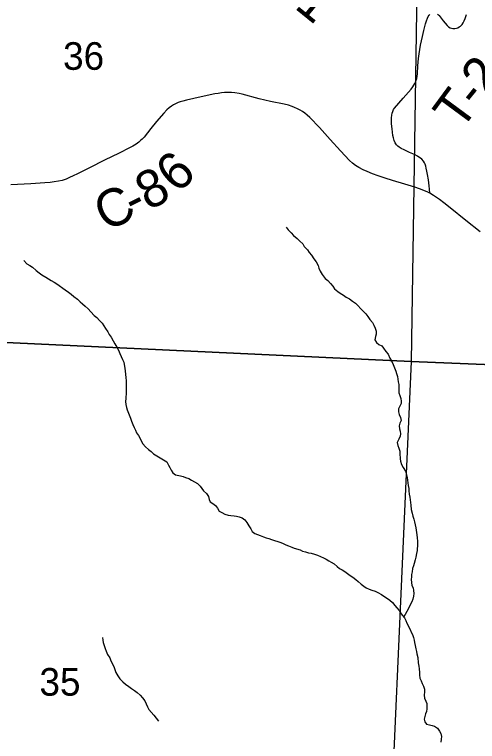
# Model space of a CAD drawing. Extents: x -3.3 to 34, y 0 to 56.8.
# Drawn here: x 2.166 to 2.868, y 31.825 to 32.927 of the extents above; entities that cross this region are included whole.
import ezdxf

# ---------------------------------------------------------------- set-up
doc = ezdxf.new("R2010")
doc.units = 0
for name, color, linetype in [('GM_X_Corporation', 7, 'Continuous'), ('GM_X_County_Road', 7, 'Continuous'), ('GM_X_Section_Text', 7, 'Continuous'), ('GM_X_Township_Road', 7, 'Continuous'), ('GM_X_Township_Road_Text', 7, 'Continuous'), ('GT_Project_Soil_Layers', 7, 'Continuous'), ('SH_Masking', 7, 'Continuous')]:
    doc.layers.add(name, color=color, linetype=linetype)

msp = doc.modelspace()

# ---------------------------------------------------------------- linework, layer by layer
at = {"layer": 'GM_X_Corporation'}
for points in [[(1.7907, 33.4418), (2.368, 33.4074), (2.7828, 33.3964), (2.7678, 32.4009), (1.7546, 32.4483), (1.757, 32.5776)], [(3.4961, 32.3711), (3.4961, 33.376), (2.7828, 33.3964), (2.7678, 32.4009)], [(1.7546, 32.4483), (2.7678, 32.4009), (2.7235, 31.4121), (1.7022, 31.4496), (1.7056, 31.5732)], [(3.4961, 31.3785), (3.4961, 32.3711), (2.7678, 32.4009), (2.7235, 31.4121)]]:
    msp.add_lwpolyline(points, close=True, dxfattribs=at)
at = {"layer": 'GM_X_County_Road'}
msp.add_lwpolyline([(2.8724, 32.5972), (2.8504, 32.6147), (2.827, 32.6338), (2.8173, 32.6414), (2.8106, 32.6465), (2.8063, 32.6495), (2.8014, 32.6525), (2.7959, 32.6557), (2.7919, 32.6578), (2.7881, 32.6595), (2.7846, 32.661), (2.7803, 32.6626), (2.7734, 32.6649), (2.7581, 32.6695), (2.7393, 32.6752), (2.7281, 32.6788), (2.7175, 32.6822), (2.7091, 32.6854), (2.7012, 32.6887), (2.6948, 32.6915), (2.6886, 32.6947), (2.6835, 32.698), (2.6787, 32.7014), (2.6743, 32.7055), (2.6604, 32.72), (2.6451, 32.7375), (2.6286, 32.7557), (2.6143, 32.7707), (2.6102, 32.7744), (2.6064, 32.7774), (2.603, 32.7798), (2.5996, 32.7819), (2.5956, 32.7839), (2.591, 32.786), (2.5875, 32.7874), (2.5817, 32.7893), (2.5751, 32.7909), (2.5542, 32.7951), (2.5373, 32.7989), (2.5117, 32.8059), (2.5071, 32.807), (2.5004, 32.8081), (2.4954, 32.8085), (2.4893, 32.8086), (2.4848, 32.8083), (2.48, 32.8079), (2.4752, 32.8072), (2.4702, 32.8064), (2.4492, 32.802), (2.4272, 32.7969), (2.4217, 32.7956), (2.4174, 32.7943), (2.4143, 32.7933), (2.4112, 32.7919), (2.4075, 32.79), (2.4041, 32.7879), (2.4006, 32.7854), (2.3972, 32.7822), (2.3926, 32.7774), (2.3818, 32.7647), (2.3731, 32.7538), (2.3627, 32.741), (2.36, 32.738), (2.3575, 32.7355), (2.3547, 32.7332), (2.3505, 32.7302), (2.3456, 32.7272), (2.3416, 32.725), (2.3241, 32.7162), (2.3038, 32.7066), (2.2789, 32.694), (2.2711, 32.6897), (2.2617, 32.685), (2.2554, 32.682), (2.2498, 32.6795), (2.2444, 32.6773), (2.2386, 32.6753), (2.233, 32.6741), (2.2266, 32.6729), (2.2201, 32.672), (2.2123, 32.6714), (2.1912, 32.6702), (2.1609, 32.6686)], dxfattribs=at)
at = {"layer": 'GM_X_Township_Road'}
for points in [[(2.7959, 32.6557), (2.7955, 32.662), (2.7949, 32.6668), (2.7944, 32.6717), (2.7938, 32.676), (2.7925, 32.6841), (2.7917, 32.6892), (2.7907, 32.6937), (2.7899, 32.697), (2.7888, 32.7), (2.7878, 32.7021), (2.7865, 32.7043), (2.7841, 32.7072), (2.782, 32.709), (2.7795, 32.7107), (2.7775, 32.7119), (2.7727, 32.7143), (2.7653, 32.7177), (2.7573, 32.7215), (2.7526, 32.7237), (2.7495, 32.7256), (2.7473, 32.7274), (2.7453, 32.7294), (2.7434, 32.7323), (2.7419, 32.7355), (2.7407, 32.7399), (2.74, 32.7435), (2.7388, 32.7534), (2.7381, 32.7611), (2.7379, 32.7701), (2.7383, 32.7743), (2.7391, 32.7774), (2.7398, 32.7796), (2.7411, 32.7826), (2.7426, 32.785), (2.7555, 32.7999), (2.7675, 32.8136), (2.7702, 32.817), (2.7719, 32.8196), (2.7734, 32.8223), (2.7744, 32.8244), (2.7753, 32.8271), (2.7761, 32.8298), (2.7768, 32.8331), (2.7771, 32.8366), (2.7778, 32.8491), (2.7788, 32.8599), (2.7798, 32.8671), (2.782, 32.8803), (2.7848, 32.8934), (2.787, 32.9023), (2.7895, 32.9127), (2.791, 32.9172), (2.7924, 32.9214), (2.7936, 32.9237), (2.7948, 32.9257), (2.7962, 32.9269)], [(2.8077, 32.9272), (2.8091, 32.9262), (2.8102, 32.9251), (2.8163, 32.9173), (2.8221, 32.9101), (2.8243, 32.9082), (2.827, 32.9067), (2.8287, 32.906), (2.8311, 32.9055), (2.8339, 32.9054), (2.8363, 32.906), (2.8384, 32.9067), (2.8407, 32.9079), (2.8426, 32.9093), (2.8451, 32.9116), (2.8467, 32.9141), (2.8483, 32.9174), (2.8498, 32.9207), (2.8507, 32.9237), (2.8514, 32.927)]]:
    msp.add_lwpolyline(points, dxfattribs=at)
at = {"layer": 'GT_Project_Soil_Layers'}
for points in [[(2.5783, 32.6046), (2.5814, 32.6004), (2.5857, 32.5959), (2.5891, 32.5918), (2.5949, 32.5873), (2.5988, 32.5832), (2.6034, 32.579), (2.6057, 32.5753), (2.6103, 32.57), (2.613, 32.5659), (2.6165, 32.5617), (2.62, 32.5565), (2.6235, 32.5516), (2.6266, 32.5463), (2.6278, 32.5421), (2.6297, 32.5376), (2.6328, 32.5327), (2.6375, 32.5267), (2.6413, 32.5233), (2.6452, 32.5188), (2.649, 32.5147), (2.6517, 32.5109), (2.6563, 32.5068), (2.6602, 32.5042), (2.6652, 32.5012), (2.669, 32.4982), (2.674, 32.4956), (2.6786, 32.4923), (2.6832, 32.4893), (2.687, 32.4856), (2.6916, 32.4807), (2.6947, 32.4769), (2.6989, 32.4732), (2.702, 32.4687), (2.7051, 32.4645), (2.709, 32.46), (2.7109, 32.4559), (2.7133, 32.4513), (2.7149, 32.4468), (2.7145, 32.4422), (2.7138, 32.4384), (2.7124, 32.4338), (2.7151, 32.4297), (2.7189, 32.4267), (2.7231, 32.4245), (2.7258, 32.4207), (2.7293, 32.4158), (2.7328, 32.4117), (2.7355, 32.406), (2.7379, 32.4015), (2.7402, 32.3962), (2.7426, 32.3913), (2.7445, 32.386), (2.7457, 32.3823), (2.7469, 32.3781), (2.7477, 32.3739), (2.7482, 32.3701), (2.749, 32.366), (2.7491, 32.358), (2.7491, 32.3534), (2.7507, 32.3493), (2.7519, 32.3447), (2.7527, 32.3406), (2.7524, 32.3368), (2.7506, 32.3329), (2.7483, 32.3291), (2.7484, 32.3245), (2.7496, 32.3204), (2.7515, 32.3159), (2.7524, 32.3113), (2.7505, 32.3071), (2.7494, 32.3033), (2.7499, 32.2987), (2.7511, 32.295), (2.7515, 32.2912), (2.7508, 32.2874), (2.7489, 32.2832), (2.7467, 32.2778), (2.7475, 32.2733), (2.7491, 32.2695), (2.7503, 32.2649), (2.7507, 32.2611), (2.7508, 32.2532), (2.7517, 32.2494), (2.7532, 32.2445), (2.7556, 32.2399), (2.7591, 32.2347), (2.7599, 32.2305), (2.7615, 32.2248), (2.7623, 32.2207), (2.7632, 32.2127), (2.764, 32.2082), (2.7644, 32.2044), (2.7648, 32.1998), (2.7657, 32.1949), (2.7661, 32.1911), (2.767, 32.1827), (2.7678, 32.1763), (2.769, 32.1706), (2.7702, 32.1661), (2.7718, 32.1615)], [(2.1802, 32.5536), (2.1848, 32.5487), (2.1894, 32.5461), (2.1936, 32.5435), (2.1989, 32.5386), (2.2039, 32.5353), (2.2078, 32.5323), (2.2139, 32.5286), (2.2177, 32.526), (2.2219, 32.5234), (2.2265, 32.5208), (2.2307, 32.5182), (2.243, 32.5092), (2.2479, 32.5059), (2.2522, 32.5029), (2.2564, 32.4995), (2.2617, 32.495), (2.2656, 32.4913), (2.2694, 32.4883), (2.2733, 32.4846), (2.2779, 32.4804), (2.2821, 32.4759), (2.2871, 32.4703), (2.2913, 32.4673), (2.2952, 32.4628), (2.299, 32.4587), (2.3017, 32.4546), (2.3044, 32.4508), (2.3079, 32.4455), (2.3099, 32.4417), (2.3126, 32.4376), (2.3157, 32.432), (2.3184, 32.4274), (2.3215, 32.4222), (2.3239, 32.418), (2.3258, 32.4127), (2.3301, 32.4037), (2.3321, 32.3999), (2.3325, 32.3961), (2.3337, 32.3908), (2.3342, 32.3859), (2.3346, 32.3817), (2.3351, 32.376), (2.3355, 32.3718), (2.3358, 32.3536), (2.3351, 32.3445), (2.3344, 32.3403), (2.3349, 32.3357), (2.3361, 32.3312), (2.3373, 32.3274), (2.342, 32.3149), (2.3436, 32.3104), (2.3455, 32.3051), (2.3479, 32.3006), (2.3498, 32.2964), (2.3514, 32.2926), (2.3541, 32.2885), (2.3607, 32.2757), (2.365, 32.2712), (2.3692, 32.2674), (2.3734, 32.2641), (2.3772, 32.2607)], [(2.3772, 32.2607), (2.3974, 32.2484), (2.3997, 32.2435), (2.4017, 32.2398), (2.404, 32.236), (2.4063, 32.2319), (2.4106, 32.2289), (2.4182, 32.2275), (2.422, 32.2264), (2.4258, 32.2249), (2.4304, 32.2231), (2.4346, 32.2208), (2.4438, 32.2156), (2.4476, 32.2119), (2.4503, 32.2081), (2.4527, 32.2044), (2.4573, 32.2006), (2.4604, 32.1961), (2.4612, 32.1916), (2.4631, 32.1878), (2.467, 32.1852), (2.4708, 32.1822), (2.4739, 32.1785), (2.4766, 32.1739), (2.4804, 32.1717), (2.4854, 32.1695), (2.4903, 32.168), (2.4942, 32.1673), (2.4991, 32.1666), (2.5029, 32.1663), (2.5071, 32.1652), (2.5117, 32.1638), (2.5155, 32.1608), (2.5186, 32.1566), (2.5217, 32.1517), (2.5244, 32.1468), (2.5267, 32.1431), (2.5306, 32.1401), (2.5348, 32.1382), (2.5386, 32.1368), (2.5439, 32.135), (2.5478, 32.1335), (2.552, 32.1324), (2.5561, 32.1309), (2.5607, 32.1295), (2.5657, 32.1277), (2.5699, 32.1262), (2.5737, 32.1247), (2.5779, 32.1229), (2.5817, 32.1214), (2.5867, 32.1192), (2.5905, 32.1177), (2.5993, 32.1152), (2.6031, 32.1133), (2.6077, 32.1123), (2.6122, 32.1108), (2.616, 32.1101), (2.621, 32.1086), (2.6256, 32.1072), (2.6347, 32.1031), (2.6386, 32.1009), (2.6428, 32.0987), (2.6466, 32.0965), (2.6508, 32.0939), (2.6554, 32.0901), (2.6592, 32.0871), (2.6631, 32.0849), (2.6673, 32.0823), (2.675, 32.0763), (2.6792, 32.0737), (2.6838, 32.0704), (2.6876, 32.0674), (2.6918, 32.0633), (2.6957, 32.0603), (2.6995, 32.0577), (2.7041, 32.0558), (2.7083, 32.054), (2.7129, 32.0525), (2.7171, 32.0503), (2.7228, 32.0474), (2.7354, 32.0388), (2.7393, 32.0354), (2.7431, 32.0309), (2.7462, 32.0272), (2.7493, 32.0234), (2.7516, 32.0196), (2.7543, 32.0159), (2.7578, 32.0121), (2.7594, 32.008), (2.761, 32.0042), (2.766, 31.9944), (2.7676, 31.9906), (2.7699, 31.9869), (2.7715, 31.9823), (2.7723, 31.9785), (2.7727, 31.9747), (2.7736, 31.9702), (2.7748, 31.9653), (2.7756, 31.9611), (2.7764, 31.9573), (2.7776, 31.952)], [(2.7718, 32.1615), (2.7726, 32.1578), (2.7738, 32.1532), (2.7746, 32.1483), (2.7763, 32.1377), (2.7767, 32.1335), (2.7772, 32.1282), (2.7772, 32.1236), (2.7766, 32.1141), (2.7759, 32.1096), (2.7748, 32.1042), (2.7737, 32.1001), (2.7723, 32.0947), (2.7712, 32.0909), (2.7697, 32.0871), (2.7691, 32.0818), (2.7683, 32.078), (2.768, 32.0742), (2.7677, 32.07), (2.7681, 32.0658), (2.7689, 32.0613), (2.7705, 32.0575), (2.7713, 32.0533), (2.7718, 32.0491), (2.7711, 32.045), (2.77, 32.0404), (2.7685, 32.0366), (2.7648, 32.0289), (2.763, 32.0251), (2.7565, 32.0135)], [(2.2995, 31.9821), (2.3, 31.9783), (2.3008, 31.9745), (2.3024, 31.97), (2.3036, 31.9658), (2.3051, 31.9616), (2.3075, 31.9567), (2.3106, 31.9515), (2.3125, 31.9469), (2.3153, 31.9413), (2.3172, 31.9367), (2.32, 31.9292), (2.3231, 31.9243), (2.3258, 31.9194), (2.3304, 31.9153), (2.3346, 31.9116), (2.3396, 31.9078), (2.3438, 31.9048), (2.3484, 31.9019), (2.3522, 31.8989), (2.3569, 31.8948), (2.3603, 31.891), (2.3638, 31.8861), (2.3661, 31.8816), (2.3677, 31.8771), (2.37, 31.8733), (2.3777, 31.8643), (2.3847, 31.8553)], [(2.7776, 31.952), (2.7785, 31.9441), (2.7793, 31.9388), (2.7797, 31.9346), (2.7802, 31.9293), (2.7806, 31.9255), (2.781, 31.9206), (2.783, 31.9168), (2.7846, 31.9126), (2.7865, 31.9085), (2.7877, 31.9039), (2.7878, 31.8998), (2.7874, 31.8948), (2.7879, 31.8903), (2.7902, 31.8858), (2.7914, 31.882), (2.7915, 31.8744), (2.7908, 31.8702), (2.7897, 31.8664), (2.7882, 31.8626), (2.7875, 31.8584), (2.7884, 31.8546), (2.7911, 31.8508), (2.7956, 31.8498), (2.7994, 31.8491), (2.8032, 31.848), (2.8075, 31.8446), (2.8106, 31.8405), (2.8125, 31.8367), (2.8137, 31.8322), (2.8134, 31.8284), (2.8127, 31.8234)]]:
    msp.add_lwpolyline(points, dxfattribs=at)

# ---------------------------------------------------------------- texts
at = {"layer": 'GM_X_Section_Text'}
for s, p in [('36', (2.2399, 32.8429)), ('35', (2.2041, 31.8941))]:
    msp.add_text(s, height=0.04186, rotation=0, dxfattribs=at).set_placement(p)
at = {"layer": 'GM_X_Township_Road_Text'}
for s, rotation, p in [('1', 320.9034, (2.5891, 32.9374)), ('2', 50.9314, (2.8827, 32.8009)), ('T', 53.6358, (2.8433, 32.749)), ('-', 51.122, (2.8681, 32.7827))]:
    msp.add_text(s, height=0.0568, rotation=rotation, dxfattribs=at).set_placement(p)
at = {"layer": 'SH_Masking'}
for s, rotation, p in [('6', 42.5961, (2.4131, 32.6542)), ('8', 27.9416, (2.3692, 32.6287)), ('C', 26.5825, (2.3053, 32.5966)), ('-', 26.7747, (2.3473, 32.6176))]:
    msp.add_text(s, height=0.0568, rotation=rotation, dxfattribs=at).set_placement(p)

doc.saveas('drawing.dxf')
